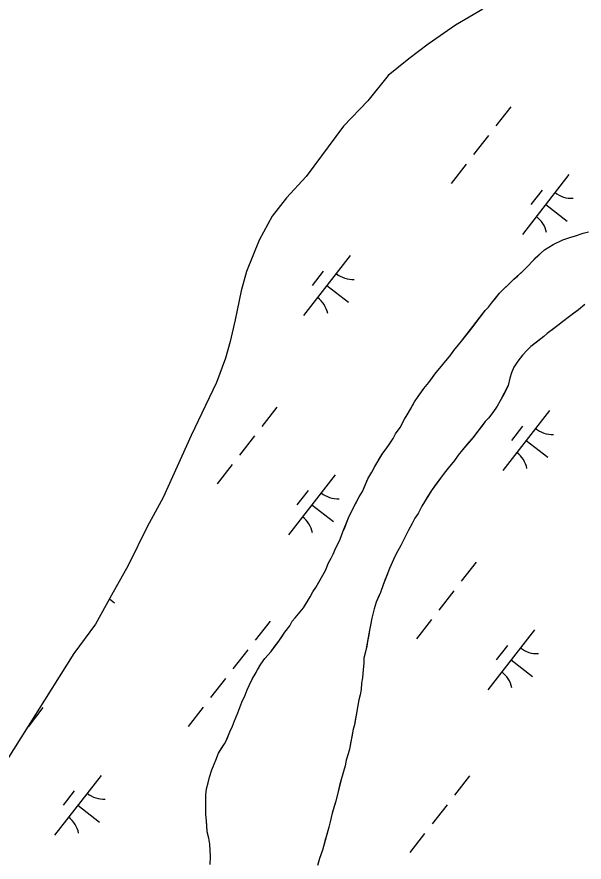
# Model space of a CAD drawing. Extents: x 3888273 to 3909528, y 158682 to 181032.
# Drawn here: x 3894289 to 3894663, y 165331 to 165888 of the extents above; entities that cross this region are included whole.
import ezdxf

# ---------------------------------------------------------------- set-up
doc = ezdxf.new("R2010")
doc.units = 0
doc.layers.add('V-TOPO-SHOR', color=7, linetype='Continuous')
doc.layers.add('V-WETL-SWMP', color=7, linetype='Continuous')

msp = doc.modelspace()

# ---------------------------------------------------------------- linework, layer by layer
at = {"layer": 'V-TOPO-SHOR'}
for points in [[(3894426.17, 165408.63), (3894427.68, 165411.61), (3894429.71, 165416.59), (3894431.49, 165420.33), (3894432.76, 165423.81), (3894435.04, 165429.04), (3894436.31, 165432.52), (3894437.58, 165436.01), (3894439.86, 165440.74), (3894441.14, 165444.22), (3894442.4, 165447.21), (3894444.68, 165451.68), (3894446.45, 165454.67), (3894447.96, 165457.4), (3894450.23, 165461.13), (3894452.76, 165464.86), (3894455.02, 165467.34), (3894457.03, 165469.57), (3894459.04, 165472.3), (3894462.07, 165476.28), (3894464.09, 165479.26), (3894466.1, 165482.24), (3894469.38, 165486.46), (3894470.89, 165489.44), (3894472.91, 165491.68), (3894476.18, 165495.65), (3894478.19, 165498.38), (3894479.96, 165501.11), (3894482.73, 165505.59), (3894484.5, 165508.82), (3894486.52, 165511.8), (3894489.3, 165516.77), (3894491.07, 165519.76), (3894492.83, 165522.99), (3894494.87, 165527.97), (3894496.63, 165530.95), (3894497.9, 165533.69), (3894499.68, 165537.92), (3894501.19, 165540.65), (3894502.46, 165543.64), (3894504.24, 165548.37), (3894505.51, 165551.36), (3894508.05, 165557.58), (3894509.31, 165560.32), (3894511.59, 165565.29), (3894513.36, 165568.52), (3894514.88, 165571.51), (3894517.15, 165574.99), (3894519.18, 165579.72), (3894520.7, 165583.45), (3894523.23, 165587.68), (3894525.25, 165591.4), (3894528.03, 165596.13), (3894530.55, 165600.36), (3894532.82, 165603.09), (3894534.83, 165606.07), (3894537.36, 165610.04), (3894538.87, 165613.03), (3894541.9, 165617.25), (3894543.42, 165619.99), (3894544.93, 165622.72), (3894546.7, 165625.45), (3894548.72, 165629.18), (3894551.5, 165634.16), (3894553.77, 165637.64), (3894555.53, 165640.12), (3894557.55, 165642.85), (3894560.82, 165646.82), (3894562.83, 165649.55), (3894564.85, 165652.29), (3894568.12, 165656.26), (3894570.14, 165658.74), (3894572.4, 165661.47), (3894575.42, 165665.2), (3894577.43, 165667.93), (3894580.46, 165671.65), (3894582.47, 165674.13), (3894586.75, 165679.59), (3894590.02, 165683.81), (3894592.54, 165687.04), (3894595.56, 165691.01), (3894598.08, 165694.24), (3894600.09, 165696.47), (3894602.11, 165699.21), (3894605.38, 165703.18), (3894607.39, 165705.66), (3894609.66, 165707.89), (3894613.17, 165711.36), (3894616.94, 165715.08), (3894619.2, 165717.06), (3894622.72, 165720.28), (3894626.49, 165724), (3894628.75, 165726.48), (3894631.26, 165728.96), (3894634.78, 165732.43), (3894637.04, 165734.41), (3894642.8, 165737.87), (3894649.06, 165740.82), (3894653.82, 165742.53), (3894657.57, 165743.51), (3894662.57, 165745.22)], [(3894662.57, 165745.22), (3894666.07, 165746.19)], [(3894663.75, 165698.29), (3894659.48, 165694.82), (3894656.48, 165692.6), (3894653.46, 165690.37), (3894648.95, 165686.91), (3894645.94, 165684.43), (3894642.93, 165682.21), (3894638.91, 165679.24), (3894636.65, 165677.26), (3894631.63, 165673.3), (3894628.12, 165670.58), (3894625.61, 165668.1), (3894622.59, 165664.87), (3894619.57, 165660.9)], [(3894619.57, 165660.9), (3894616.8, 165656.92), (3894615.27, 165653.19), (3894614.25, 165649.71), (3894613.22, 165644.97), (3894610.44, 165639.5), (3894607.91, 165634.77), (3894605.89, 165631.29), (3894603.11, 165627.07), (3894600.09, 165623.34), (3894598.08, 165621.11), (3894595.81, 165618.13), (3894592.29, 165613.66), (3894589.77, 165610.43), (3894587.26, 165607.46), (3894582.98, 165602.49), (3894580.21, 165599.02), (3894577.69, 165595.54), (3894573.66, 165590.33), (3894570.9, 165587.1), (3894568.38, 165583.62), (3894565.1, 165579.15), (3894562.58, 165575.68), (3894559.81, 165571.2), (3894558.04, 165568.22), (3894556.27, 165565.24), (3894553.74, 165560.51), (3894551.73, 165557.53), (3894549.95, 165553.8), (3894547.43, 165549.58), (3894546.16, 165546.84), (3894544.64, 165543.85), (3894542.37, 165539.38), (3894539.33, 165533.91), (3894537.56, 165530.17), (3894535.03, 165524.2), (3894533.25, 165519.72), (3894531.98, 165516.48), (3894530.71, 165513.5), (3894528.93, 165508.52), (3894527.41, 165505.03), (3894526.14, 165502.05), (3894524.86, 165497.56), (3894523.32, 165491.58), (3894522.54, 165486.85), (3894521.77, 165483.61), (3894521.25, 165480.61), (3894520.47, 165476.13), (3894519.95, 165473.14), (3894519.43, 165470.14), (3894518.15, 165465.16), (3894518.13, 165461.92), (3894517.6, 165457.68), (3894517.06, 165452.19), (3894516.54, 165448.7), (3894516.26, 165444.46), (3894515.74, 165440.97), (3894514.72, 165437.73), (3894514.19, 165433.99), (3894513.42, 165430), (3894512.38, 165424.27), (3894511.86, 165421.28), (3894511.09, 165418.29), (3894510.32, 165414.3), (3894509.28, 165409.06), (3894508.51, 165405.08), (3894507.74, 165402.09), (3894506.46, 165397.85), (3894505.69, 165394.11)], [(3894416.89, 165329.08), (3894416.92, 165334.32), (3894416.7, 165338.31), (3894416.48, 165342.55), (3894416.01, 165346.55), (3894414.79, 165350.55), (3894414.57, 165354.8), (3894414.34, 165357.8), (3894413.87, 165362.04), (3894413.91, 165367.28), (3894413.93, 165370.53), (3894413.96, 165375.02), (3894414.48, 165379.01), (3894415.51, 165383), (3894416.28, 165386.73), (3894417.81, 165391.46), (3894419.34, 165395.2), (3894420.6, 165397.94), (3894422.38, 165402.42), (3894424.15, 165405.4), (3894426.17, 165408.63)], [(3894505.69, 165394.11), (3894504.16, 165388.88), (3894503.13, 165385.14), (3894502.1, 165381.16), (3894501.08, 165377.17), (3894499.54, 165370.94), (3894498.26, 165366.71), (3894497.24, 165362.97), (3894495.95, 165357.24), (3894494.93, 165353.75), (3894493.65, 165348.77), (3894492.63, 165345.28), (3894490.83, 165338.55), (3894488.8, 165333.08), (3894487.52, 165328.35)]]:
    msp.add_lwpolyline(points, dxfattribs=at)
at = {"layer": 'V-WETL-SWMP'}
for p, q in [((3894596.43, 165892.92), (3894578.39, 165882.56)), ((3894578.39, 165882.56), (3894560.33, 165869.95)), ((3894560.33, 165869.95), (3894547.79, 165860.3)), ((3894547.79, 165860.3), (3894533.99, 165849.17)), ((3894533.99, 165849.17), (3894520.65, 165832.54)), ((3894520.65, 165832.54), (3894504.56, 165815.92)), ((3894614.85, 165828.66), (3894605.03, 165816.03)), ((3894504.56, 165815.92), (3894480.12, 165782.64)), ((3894600.12, 165809.72), (3894590.29, 165797.09)), ((3894585.38, 165790.78), (3894575.55, 165778.15)), ((3894480.12, 165782.64), (3894467.05, 165768.51)), ((3894653.22, 165783.98), (3894622.52, 165744.52)), ((3894635.46, 165773.72), (3894628.09, 165764.25)), ((3894467.05, 165768.51), (3894457.73, 165756.59)), ((3894637.87, 165764.25), (3894652.07, 165753.2)), ((3894457.73, 165756.59), (3894449.14, 165740.68)), ((3894649.06, 165740.82), (3894653.82, 165742.53)), ((3894653.82, 165742.53), (3894657.57, 165743.51)), ((3894657.57, 165743.51), (3894662.57, 165745.22)), ((3894662.57, 165745.22), (3894666.07, 165746.19)), ((3894449.14, 165740.68), (3894440.76, 165720.02)), ((3894637.04, 165734.41), (3894642.8, 165737.87)), ((3894642.8, 165737.87), (3894649.06, 165740.82)), ((3894628.75, 165726.48), (3894634.78, 165732.43)), ((3894634.78, 165732.43), (3894637.04, 165734.41)), ((3894509.07, 165730.51), (3894478.37, 165691.05)), ((3894626.49, 165724), (3894628.75, 165726.48)), ((3894440.76, 165720.02), (3894437.18, 165707.31)), ((3894491.32, 165720.25), (3894483.95, 165710.78)), ((3894616.94, 165715.08), (3894622.72, 165720.28)), ((3894622.72, 165720.28), (3894626.49, 165724)), ((3894607.39, 165705.66), (3894616.94, 165715.08)), ((3894493.72, 165710.78), (3894507.93, 165699.73)), ((3894437.18, 165707.31), (3894433.31, 165688.12)), ((3894602.11, 165699.21), (3894607.39, 165705.66)), ((3894600.09, 165696.47), (3894602.11, 165699.21)), ((3894663.75, 165698.29), (3894659.48, 165694.82)), ((3894582.47, 165674.13), (3894598.08, 165694.24)), ((3894598.08, 165694.24), (3894600.09, 165696.47)), ((3894659.48, 165694.82), (3894653.46, 165690.37)), ((3894433.31, 165688.12), (3894429.96, 165673.92)), ((3894648.95, 165686.91), (3894645.94, 165684.43)), ((3894653.46, 165690.37), (3894648.95, 165686.91)), ((3894645.94, 165684.43), (3894638.91, 165679.24)), ((3894636.65, 165677.26), (3894628.12, 165670.58)), ((3894638.91, 165679.24), (3894636.65, 165677.26)), ((3894429.96, 165673.92), (3894426.9, 165662.96)), ((3894577.44, 165667.93), (3894582.47, 165674.13)), ((3894628.12, 165670.58), (3894625.61, 165668.1)), ((3894564.85, 165652.29), (3894575.42, 165665.19)), ((3894575.42, 165665.19), (3894577.44, 165667.93)), ((3894622.59, 165664.87), (3894619.57, 165660.9)), ((3894625.61, 165668.1), (3894622.59, 165664.87)), ((3894426.9, 165662.96), (3894421.04, 165646.77)), ((3894619.57, 165660.9), (3894616.8, 165656.92)), ((3894615.27, 165653.19), (3894614.25, 165649.7)), ((3894616.8, 165656.92), (3894615.27, 165653.19)), ((3894560.82, 165646.82), (3894564.85, 165652.29)), ((3894614.25, 165649.7), (3894613.22, 165644.97)), ((3894421.04, 165646.77), (3894411.42, 165626.62)), ((3894553.77, 165637.64), (3894557.55, 165642.85)), ((3894557.55, 165642.85), (3894560.82, 165646.82)), ((3894613.22, 165644.97), (3894607.91, 165634.77)), ((3894551.5, 165634.16), (3894553.77, 165637.64)), ((3894546.7, 165625.45), (3894551.5, 165634.16)), ((3894605.89, 165631.29), (3894603.12, 165627.07)), ((3894607.91, 165634.77), (3894605.89, 165631.29)), ((3894411.42, 165626.62), (3894404.34, 165611.94)), ((3894460.75, 165630.6), (3894450.92, 165617.97)), ((3894544.93, 165622.72), (3894546.7, 165625.45)), ((3894603.12, 165627.07), (3894600.09, 165623.34)), ((3894640.35, 165628.37), (3894609.65, 165588.9)), ((3894541.9, 165617.25), (3894544.93, 165622.72)), ((3894598.08, 165621.11), (3894589.77, 165610.44)), ((3894600.09, 165623.34), (3894598.08, 165621.11)), ((3894538.87, 165613.03), (3894541.9, 165617.25)), ((3894622.6, 165618.11), (3894615.23, 165608.64)), ((3894404.34, 165611.94), (3894385.84, 165571.14)), ((3894446.01, 165611.66), (3894436.19, 165599.03)), ((3894534.83, 165606.07), (3894537.36, 165610.04)), ((3894537.36, 165610.04), (3894538.87, 165613.03)), ((3894589.77, 165610.44), (3894582.98, 165602.49)), ((3894625, 165608.64), (3894639.21, 165597.58)), ((3894530.55, 165600.36), (3894532.82, 165603.09)), ((3894532.82, 165603.09), (3894534.83, 165606.07)), ((3894525.25, 165591.41), (3894530.55, 165600.36)), ((3894580.21, 165599.02), (3894577.69, 165595.54)), ((3894582.98, 165602.49), (3894580.21, 165599.02)), ((3894431.27, 165592.71), (3894421.45, 165580.09)), ((3894577.69, 165595.54), (3894573.66, 165590.33)), ((3894520.7, 165583.45), (3894523.23, 165587.68)), ((3894523.23, 165587.68), (3894525.25, 165591.41)), ((3894570.9, 165587.1), (3894562.58, 165575.68)), ((3894573.66, 165590.33), (3894570.9, 165587.1)), ((3894499.11, 165585.92), (3894468.41, 165546.46)), ((3894517.15, 165574.99), (3894520.7, 165583.45)), ((3894481.36, 165575.66), (3894473.99, 165566.19)), ((3894562.58, 165575.68), (3894556.27, 165565.24)), ((3894385.84, 165571.14), (3894375.22, 165551.74)), ((3894511.59, 165565.29), (3894514.88, 165571.51)), ((3894514.88, 165571.51), (3894517.15, 165574.99)), ((3894483.76, 165566.19), (3894497.97, 165555.13)), ((3894508.05, 165557.58), (3894511.59, 165565.29)), ((3894556.27, 165565.24), (3894553.74, 165560.51)), ((3894553.74, 165560.51), (3894551.73, 165557.53)), ((3894504.24, 165548.37), (3894508.05, 165557.58)), ((3894549.95, 165553.8), (3894547.43, 165549.57)), ((3894551.73, 165557.53), (3894549.95, 165553.8)), ((3894375.22, 165551.74), (3894362.82, 165526.12)), ((3894502.46, 165543.64), (3894504.24, 165548.37)), ((3894547.43, 165549.57), (3894544.64, 165543.85)), ((3894501.19, 165540.65), (3894502.46, 165543.64)), ((3894544.64, 165543.85), (3894542.37, 165539.37)), ((3894497.9, 165533.69), (3894499.68, 165537.92)), ((3894499.68, 165537.92), (3894501.19, 165540.65)), ((3894542.37, 165539.37), (3894539.33, 165533.9)), ((3894494.87, 165527.97), (3894496.63, 165530.95)), ((3894496.63, 165530.95), (3894497.9, 165533.69)), ((3894539.33, 165533.9), (3894537.56, 165530.17)), ((3894362.82, 165526.12), (3894351.71, 165506.73)), ((3894492.84, 165522.99), (3894494.87, 165527.97)), ((3894537.56, 165530.17), (3894535.03, 165524.2)), ((3894592.03, 165528.45), (3894582.2, 165515.82)), ((3894486.52, 165511.8), (3894492.84, 165522.99)), ((3894535.03, 165524.2), (3894530.71, 165513.5)), ((3894482.73, 165505.59), (3894484.5, 165508.82)), ((3894484.5, 165508.82), (3894486.52, 165511.8)), ((3894528.93, 165508.52), (3894526.14, 165502.05)), ((3894530.71, 165513.5), (3894528.93, 165508.52)), ((3894577.29, 165509.51), (3894567.47, 165496.88)), ((3894351.71, 165506.73), (3894341.34, 165487.58)), ((3894350.4, 165504.32), (3894353.82, 165501.66)), ((3894478.19, 165498.38), (3894482.73, 165505.59)), ((3894476.18, 165495.65), (3894478.19, 165498.38)), ((3894524.86, 165497.56), (3894523.32, 165491.58)), ((3894526.14, 165502.05), (3894524.86, 165497.56)), ((3894470.89, 165489.44), (3894472.91, 165491.68)), ((3894472.91, 165491.68), (3894476.18, 165495.65)), ((3894523.32, 165491.58), (3894522.54, 165486.85)), ((3894341.34, 165487.58), (3894326.98, 165468.21)), ((3894456.32, 165489.6), (3894446.49, 165476.97)), ((3894466.1, 165482.24), (3894469.38, 165486.46)), ((3894469.38, 165486.46), (3894470.89, 165489.44)), ((3894522.54, 165486.85), (3894521.77, 165483.61)), ((3894562.55, 165490.57), (3894552.73, 165477.94)), ((3894462.07, 165476.28), (3894466.1, 165482.24)), ((3894521.77, 165483.61), (3894519.43, 165470.14)), ((3894630.39, 165483.77), (3894599.69, 165444.31)), ((3894457.03, 165469.57), (3894462.07, 165476.28)), ((3894441.58, 165470.66), (3894431.76, 165458.03)), ((3894452.76, 165464.86), (3894457.03, 165469.57)), ((3894519.43, 165470.14), (3894518.15, 165465.16)), ((3894612.64, 165473.52), (3894605.27, 165464.04)), ((3894326.98, 165468.21), (3894277.28, 165389.43)), ((3894450.23, 165461.13), (3894452.76, 165464.86)), ((3894518.15, 165465.16), (3894518.13, 165461.92)), ((3894615.04, 165464.04), (3894629.25, 165452.99)), ((3894447.96, 165457.4), (3894450.23, 165461.13)), ((3894518.13, 165461.92), (3894517.6, 165457.68)), ((3894444.68, 165451.68), (3894447.96, 165457.4)), ((3894517.6, 165457.68), (3894517.06, 165452.19)), ((3894426.84, 165451.72), (3894417.02, 165439.09)), ((3894441.14, 165444.22), (3894442.4, 165447.21)), ((3894442.4, 165447.21), (3894444.68, 165451.68)), ((3894516.54, 165448.7), (3894516.26, 165444.46)), ((3894517.06, 165452.19), (3894516.54, 165448.7)), ((3894439.86, 165440.74), (3894441.14, 165444.22)), ((3894516.26, 165444.46), (3894515.74, 165440.97)), ((3894435.04, 165429.04), (3894437.58, 165436.01)), ((3894437.58, 165436.01), (3894439.86, 165440.74)), ((3894514.72, 165437.73), (3894514.2, 165433.99)), ((3894515.74, 165440.97), (3894514.72, 165437.73)), ((3894306.64, 165432.53), (3894296.82, 165419.91)), ((3894412.11, 165432.78), (3894402.28, 165420.15)), ((3894514.2, 165433.99), (3894511.86, 165421.28)), ((3894432.76, 165423.81), (3894435.04, 165429.04)), ((3894429.71, 165416.59), (3894431.49, 165420.33)), ((3894431.49, 165420.33), (3894432.76, 165423.81)), ((3894511.86, 165421.28), (3894511.09, 165418.29)), ((3894427.68, 165411.62), (3894429.71, 165416.59)), ((3894511.09, 165418.29), (3894508.51, 165405.08)), ((3894422.38, 165402.42), (3894426.17, 165408.63)), ((3894426.17, 165408.63), (3894427.68, 165411.62)), ((3894420.6, 165397.94), (3894422.38, 165402.42)), ((3894508.51, 165405.08), (3894507.74, 165402.09)), ((3894419.34, 165395.2), (3894420.6, 165397.94)), ((3894506.46, 165397.85), (3894505.69, 165394.11)), ((3894507.74, 165402.09), (3894506.46, 165397.85)), ((3894416.28, 165386.73), (3894417.81, 165391.47)), ((3894417.81, 165391.47), (3894419.34, 165395.2)), ((3894505.69, 165394.11), (3894503.13, 165385.14)), ((3894345.01, 165387.85), (3894314.3, 165348.39)), ((3894415.51, 165383), (3894416.28, 165386.73)), ((3894587.6, 165387.46), (3894577.77, 165374.83)), ((3894414.48, 165379.01), (3894415.51, 165383)), ((3894503.13, 165385.14), (3894499.54, 165370.94)), ((3894327.25, 165377.6), (3894319.88, 165368.13)), ((3894413.87, 165362.04), (3894413.96, 165375.02)), ((3894413.96, 165375.02), (3894414.48, 165379.01)), ((3894499.54, 165370.94), (3894497.24, 165362.97)), ((3894329.66, 165368.12), (3894343.86, 165357.07)), ((3894572.86, 165368.52), (3894563.04, 165355.89)), ((3894414.34, 165357.8), (3894413.87, 165362.04)), ((3894414.79, 165350.55), (3894414.34, 165357.8)), ((3894497.24, 165362.97), (3894495.95, 165357.24)), ((3894494.93, 165353.75), (3894490.83, 165338.55)), ((3894495.95, 165357.24), (3894494.93, 165353.75)), ((3894416.01, 165346.55), (3894414.79, 165350.55)), ((3894558.12, 165349.57), (3894548.3, 165336.95)), ((3894416.48, 165342.55), (3894416.01, 165346.55)), ((3894416.93, 165334.32), (3894416.48, 165342.55)), ((3894490.83, 165338.55), (3894488.8, 165333.08)), ((3894416.89, 165329.08), (3894416.93, 165334.32)), ((3894488.8, 165333.08), (3894487.52, 165328.35))]:
    msp.add_line(p, q, dxfattribs=at)
for centre, start, end in [((3894655.02, 165785.9), 231.343, 272.8866), ((3894621.09, 165742.3), 11.343, 52.8866), ((3894510.87, 165732.43), 231.343, 272.8866), ((3894476.95, 165688.83), 11.343, 52.8866), ((3894642.15, 165630.29), 231.343, 272.8866), ((3894608.23, 165586.69), 11.343, 52.8866), ((3894500.91, 165587.84), 231.343, 272.8866), ((3894466.99, 165544.24), 11.343, 52.8866), ((3894356.76, 165534.37), 272.2504, 272.8866), ((3894632.19, 165485.7), 231.343, 272.8866), ((3894598.27, 165442.1), 11.343, 52.8866), ((3894346.8, 165389.78), 231.343, 272.8866), ((3894312.88, 165346.18), 11.343, 52.8866)]:
    msp.add_arc(centre, 17.62, start, end, dxfattribs=at)

doc.saveas('drawing.dxf')
